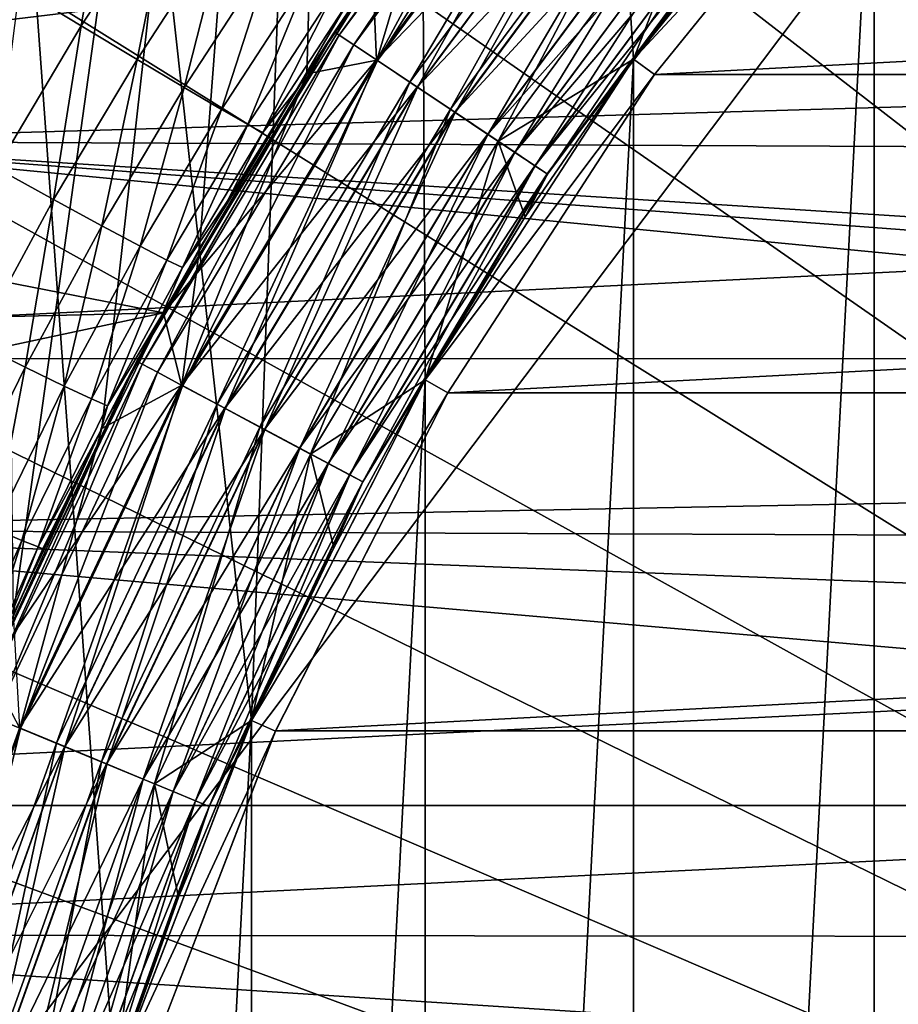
# Model space of a CAD drawing. Header units: metres. Extents: x -104 to 104, y -68 to 90.
# Tile 280 of 656: x -6.84 to -5.16, y -1.41 to 0.48. Entities that reach past the tile are written whole.
import ezdxf

# ---------------------------------------------------------------- set-up
doc = ezdxf.new("R2010")
doc.units = ezdxf.units.M
doc.layers.add('solid_FIT-BATH-153_SW0002', color=7, linetype='CONTINUOUS')

msp = doc.modelspace()

# ---------------------------------------------------------------- linework, layer by layer
at = {"layer": 'solid_FIT-BATH-153_SW0002'}
for points in [[(-16.565041, 10.504413, 0.796502), (-17.18494, -17.214111, 0.796502), (-6.062214, -7.214049, 0.796502)], [(-15.459275, 9.984396, 0.796502), (-16.565041, 10.504413, 0.796502), (-6.062214, -7.214049, 0.796502)], [(-15.459275, 9.984396, 0.796502), (-6.062214, -7.214049, 0.796502), (-6.394922, -6.560894, 0.796502)], [(-14.334518, 9.499496, 0.796502), (-15.459275, 9.984396, 0.796502), (-6.394922, -6.560894, 0.796502)], [(-13.192939, 9.050647, 0.796502), (-14.334518, 9.499496, 0.796502), (-6.394922, -6.560894, 0.796502)], [(-13.192939, 9.050647, 0.796502), (-6.394922, -6.560894, 0.796502), (-6.657277, -5.877351, 0.796502)], [(-12.038977, 8.639774, 0.796502), (-13.192939, 9.050647, 0.796502), (-6.657277, -5.877351, 0.796502)], [(-10.871761, 8.266689, 0.796502), (-12.038977, 8.639774, 0.796502), (-6.657277, -5.877351, 0.796502)], [(-10.871761, 8.266689, 0.796502), (-6.657277, -5.877351, 0.796502), (-6.846968, -5.16975, 0.796502)], [(-7.306125, 7.377919, 0.796502), (-6.846977, -2.258518, 0.796502), (-6.65729, -1.550912, 0.796502)], [(-7.306125, 7.377919, 0.796502), (-6.65729, -1.550912, 0.796502), (-6.394936, -0.867363, 0.796502)], [(-6.099752, 7.159438, 0.796502), (-7.306125, 7.377919, 0.796502), (-6.394936, -0.867363, 0.796502)], [(-6.099752, 7.159438, 0.796502), (-6.394936, -0.867363, 0.796502), (-6.062229, -0.2142, 0.796502)], [(-6.099752, 7.159438, 0.796502), (-6.062229, -0.2142, 0.796502), (-5.662942, 0.40053, 0.796502)], [(-6.099752, 7.159438, 0.796502), (-5.662942, 0.40053, 0.796502), (-5.202155, 0.969532, 0.796502)], [(-6.851063, -0.662554, -1.703498), (-6.900932, 3.522985, -1.703498), (-6.181939, 4.146125, -1.703498)], [(-6.681581, -0.307446, -1.703498), (-6.851063, -0.662554, -1.703498), (-6.181939, 4.146125, -1.703498)], [(-6.494245, 0.037526, -1.703498), (-6.681581, -0.307446, -1.703498), (-6.181939, 4.146125, -1.703498)], [(-6.288988, 0.372149, -1.703498), (-6.494245, 0.037526, -1.703498), (-6.181939, 4.146125, -1.703498)], [(-6.06603, 0.696369, -1.703498), (-6.288988, 0.372149, -1.703498), (-6.181939, 4.146125, -1.703498)], [(0, -3.714112, 38.063175), (-5.147096, 2.935255, 37.916401), (-5.477271, 2.666028, 37.916401)], [(-7.374184, -2.20186, 15.768068), (-3.685249, -2.229396, 15.768426), (-3.685249, 2.69447, 15.858294)], [(-7.374184, -2.20186, 15.768068), (-3.685249, 2.69447, 15.858294), (-7.374184, 2.69447, 15.858294)], [(0, -3.714112, 38.063175), (-5.477271, 2.666028, 37.916401), (-5.793386, 2.380423, 37.916401)], [(0, -3.714112, 38.063175), (-5.793386, 2.380423, 37.916401), (-6.09463, 2.079174, 37.916401)], [(0, -3.714112, 38.063175), (-6.09463, 2.079174, 37.916401), (-6.38023, 1.763053, 37.916401)], [(0, -3.714112, 38.063175), (-6.38023, 1.763053, 37.916401), (-6.649452, 1.432873, 37.916401)], [(-4.684192, 1.487637, 5.796502), (-5.202147, -8.397765, 5.796502), (-5.202155, 0.969532, 5.796502)], [(-4.684192, 1.487637, 5.796502), (-4.684191, -8.915862, 5.796502), (-5.202147, -8.397765, 5.796502)], [(0, -3.714112, 38.063175), (-6.649452, 1.432873, 37.916401), (-6.901606, 1.089482, 37.916401)], [(0, -3.714112, 38.063175), (-6.901606, 1.089482, 37.916401), (-7.136043, 0.73376, 37.916401)], [(-5.797578, 1.043838, 5.796502), (-6.236022, 0.452665, 5.796502), (-5.870336, 0.953773, 11.838339)], [(-6.226735, 0.44646, 5.64746), (-6.236022, 0.452665, 5.796502), (-5.797578, 1.043838, 5.796502)], [(-5.788945, 1.036752, 5.64746), (-6.226735, 0.44646, 5.64746), (-5.797578, 1.043838, 5.796502)], [(-6.199046, 0.427958, 5.501604), (-6.226735, 0.44646, 5.64746), (-5.788945, 1.036752, 5.64746)], [(-5.763202, 1.015625, 5.501604), (-6.199046, 0.427958, 5.501604), (-5.788945, 1.036752, 5.64746)], [(-6.153573, 0.397574, 5.362349), (-6.199046, 0.427958, 5.501604), (-5.763202, 1.015625, 5.501604)], [(-6.154916, 0.398472, -1.693891), (-6.06603, 0.696369, -1.703498), (-5.827152, 1.007567, -1.703498)], [(-5.722175, 0.981956, -1.693891), (-6.154916, 0.398472, -1.693891), (-5.827152, 1.007567, -1.703498)], [(-5.720926, 0.980931, 5.362349), (-6.153573, 0.397574, 5.362349), (-5.763202, 1.015625, 5.501604)], [(-6.155396, 0.398793, -7.712991), (-5.722621, 0.982322, -7.712991), (-6.162649, 0.56041, -7.703498)], [(-5.65002, 0.92274, -7.741371), (-5.722621, 0.982322, -7.712991), (-6.155396, 0.398793, -7.712991)], [(-6.076852, 0.346311, -1.665401), (-6.154916, 0.398472, -1.693891), (-5.722175, 0.981956, -1.693891)], [(-5.649599, 0.922394, -1.665401), (-6.076852, 0.346311, -1.665401), (-5.722175, 0.981956, -1.693891)], [(-6.091335, 0.355988, 5.232811), (-6.153573, 0.397574, 5.362349), (-5.720926, 0.980931, 5.362349)], [(-5.663064, 0.933444, 5.232811), (-6.091335, 0.355988, 5.232811), (-5.720926, 0.980931, 5.362349)], [(-5.202214, 0.96958, -10.703499), (-5.66319, 0.400286, -10.703499), (-5.165056, 0.936125, -10.790101)], [(-5.663119, 0.400385, -8.203499), (-5.66319, 0.400286, -10.703499), (-5.202214, 0.96958, -10.703499)], [(-5.440022, 0.691131, -8.203499), (-5.663119, 0.400385, -8.203499), (-5.202214, 0.96958, -10.703499)], [(-5.202155, 0.969532, 0.796502), (-5.662942, 0.40053, 0.796502), (-5.440022, 0.691131, -1.203498)], [(-5.202155, 0.969532, 5.796502), (-5.66293, -7.828771, 5.796502), (-5.662942, 0.40053, 5.796502)], [(-5.439999, 0.691159, 4.930476), (-5.202155, 0.969532, 5.796502), (-5.662942, 0.40053, 5.796502)], [(-5.202155, 0.969532, 5.796502), (-5.202147, -8.397765, 5.796502), (-5.66293, -7.828771, 5.796502)], [(-7.409372, 0.243134, 19.907827), (-6.986269, 0.94976, 19.907827), (7.166233, 0.667785, 19.907827)], [(-6.236022, 0.452665, 5.796502), (-6.023356, 0.754577, 11.834327), (-5.870336, 0.953773, 11.838339)], [(-6.013724, 0.30413, 5.115891), (-6.091335, 0.355988, 5.232811), (-5.663064, 0.933444, 5.232811)], [(-5.59091, 0.874229, 5.115891), (-6.013724, 0.30413, 5.115891), (-5.663064, 0.933444, 5.232811)], [(-5.66319, 0.400286, -10.703499), (-5.622739, 0.370898, -10.790101), (-5.165056, 0.936125, -10.790101)], [(-5.62286, 0.370674, -14.886429), (-5.164662, 0.936546, -14.886429), (-5.165056, 0.936125, -10.790101)], [(-5.62286, 0.370674, -14.886429), (5.62286, 0.370674, -14.886429), (5.164662, 0.936546, -14.886429)], [(-5.62286, 0.370674, -14.886429), (5.164662, 0.936546, -14.886429), (-5.164662, 0.936546, -14.886429)], [(-5.62286, 0.370674, -14.886429), (-5.165056, 0.936125, -10.790101), (-5.622739, 0.370898, -10.790101)], [(-6.077304, 0.346613, -7.741371), (-5.65002, 0.92274, -7.741371), (-6.155396, 0.398793, -7.712991)], [(-5.5831, 0.86782, -7.787546), (-5.65002, 0.92274, -7.741371), (-6.077304, 0.346613, -7.741371)], [(-6.004917, 0.298245, -1.619124), (-6.076852, 0.346311, -1.665401), (-5.649599, 0.922394, -1.665401)], [(-5.582721, 0.867509, -1.619124), (-6.004917, 0.298245, -1.619124), (-5.649599, 0.922394, -1.665401)], [(-5.922479, 0.243162, 5.014204), (-6.013724, 0.30413, 5.115891), (-5.59091, 0.874229, 5.115891)], [(-5.50608, 0.804611, 5.014204), (-5.922479, 0.243162, 5.014204), (-5.59091, 0.874229, 5.115891)], [(-6.005324, 0.298517, -7.787546), (-5.5831, 0.86782, -7.787546), (-6.077304, 0.346613, -7.741371)], [(-5.524439, 0.819678, -7.849737), (-5.5831, 0.86782, -7.787546), (-6.005324, 0.298517, -7.787546)], [(-5.94188, 0.256125, -1.556843), (-6.004917, 0.298245, -1.619124), (-5.582721, 0.867509, -1.619124)], [(-5.524117, 0.819414, -1.556843), (-5.94188, 0.256125, -1.556843), (-5.582721, 0.867509, -1.619124)], [(-5.942226, 0.256357, -7.849737), (-5.524439, 0.819678, -7.849737), (-6.005324, 0.298517, -7.787546)], [(-5.476295, 0.780168, -7.92555), (-5.524439, 0.819678, -7.849737), (-5.942226, 0.256357, -7.849737)], [(-5.89017, 0.221574, -1.480957), (-5.94188, 0.256125, -1.556843), (-5.524117, 0.819414, -1.556843)], [(-5.476042, 0.77996, -1.480957), (-5.89017, 0.221574, -1.480957), (-5.524117, 0.819414, -1.556843)], [(-6.720921, 0.464327, 12.634102), (-6.839309, 0.536442, 12.71824), (-6.662755, 0.807434, 12.723243)], [(-6.547474, 0.730638, 12.639082), (-6.720921, 0.464327, 12.634102), (-6.662755, 0.807434, 12.723243)], [(-5.50608, 0.804611, 5.014204), (-5.663087, 0.400429, 4.930476), (-5.922479, 0.243162, 5.014204)], [(-5.50608, 0.804611, 5.014204), (-5.439999, 0.691159, 4.930476), (-5.663087, 0.400429, 4.930476)], [(-5.890442, 0.221756, -7.92555), (-5.476295, 0.780168, -7.92555), (-5.942226, 0.256357, -7.849737)], [(-5.440523, 0.75081, -8.012066), (-5.476295, 0.780168, -7.92555), (-5.890442, 0.221756, -7.92555)], [(-5.851777, 0.195921, -1.394387), (-5.89017, 0.221574, -1.480957), (-5.476042, 0.77996, -1.480957)], [(-5.440349, 0.750667, -1.394387), (-5.851777, 0.195921, -1.394387), (-5.476042, 0.77996, -1.480957)], [(-6.236022, 0.452665, 5.796502), (-6.169628, 0.550356, 11.830173), (-6.023356, 0.754577, 11.834327)], [(-5.851964, 0.196046, -8.012066), (-5.440523, 0.75081, -8.012066), (-5.890442, 0.221756, -7.92555)], [(-5.4185, 0.732736, -8.105953), (-5.440523, 0.75081, -8.012066), (-5.851964, 0.196046, -8.012066)], [(-5.82818, 0.180154, -1.300466), (-5.851777, 0.195921, -1.394387), (-5.440349, 0.750667, -1.394387)], [(-5.418411, 0.732663, -1.300466), (-5.82818, 0.180154, -1.300466), (-5.440349, 0.750667, -1.394387)], [(0, -3.714112, 38.063175), (-7.136043, 0.73376, 37.916401), (-7.352163, 0.36662, 37.916401)], [(-6.614104, 0.399809, 12.527555), (-6.720921, 0.464327, 12.634102), (-6.547474, 0.730638, 12.639082)], [(-6.443441, 0.661907, 12.532537), (-6.614104, 0.399809, 12.527555), (-6.547474, 0.730638, 12.639082)], [(-5.828276, 0.180217, -8.105953), (-5.4185, 0.732736, -8.105953), (-5.851964, 0.196046, -8.012066)], [(-5.828276, 0.180217, -8.105953), (-5.440022, 0.691131, -8.203499), (-5.4185, 0.732736, -8.105953)], [(-5.663119, 0.400385, -1.203498), (-5.82818, 0.180154, -1.300466), (-5.418411, 0.732663, -1.300466)], [(-5.440022, 0.691131, -1.203498), (-5.663119, 0.400385, -1.203498), (-5.418411, 0.732663, -1.300466)], [(-6.162649, 0.56041, -7.703498), (-8.245781, 0.693686, -7.703498), (-8.452284, 0.283515, -7.703498)], [(-6.154916, 0.398472, -1.693891), (-6.288988, 0.372149, -1.703498), (-6.06603, 0.696369, -1.703498)], [(-5.828276, 0.180217, -8.105953), (-5.663119, 0.400385, -8.203499), (-5.440022, 0.691131, -8.203499)], [(-5.662942, 0.40053, 0.796502), (-5.663119, 0.400385, -1.203498), (-5.440022, 0.691131, -1.203498)], [(-5.663087, 0.400429, 4.930476), (-5.439999, 0.691159, 4.930476), (-5.662942, 0.40053, 5.796502)], [(-7.409372, 0.243134, 19.907827), (7.166233, 0.667785, 19.907827), (7.445459, 0.175871, 19.907827)], [(-6.523696, 0.345834, 12.401711), (-6.614104, 0.399809, 12.527555), (-6.443441, 0.661907, 12.532537)], [(-6.355363, 0.604372, 12.406713), (-6.523696, 0.345834, 12.401711), (-6.443441, 0.661907, 12.532537)], [(8.157591, 0.646545, -36.203499), (-8.545556, -0.173567, -36.203499), (-8.15755, 0.646627, -36.203499)], [(8.545594, -0.173658, -36.203499), (-8.545556, -0.173567, -36.203499), (8.157591, 0.646545, -36.203499)], [(-6.452338, 0.303928, 12.262266), (-6.523696, 0.345834, 12.401711), (-6.355363, 0.604372, 12.406713)], [(-6.28581, 0.559659, 12.267308), (-6.452338, 0.303928, 12.262266), (-6.355363, 0.604372, 12.406713)], [(-6.563753, -0.085634, -7.703498), (-6.162649, 0.56041, -7.703498), (-8.452284, 0.283515, -7.703498)], [(-6.155396, 0.398793, -7.712991), (-6.162649, 0.56041, -7.703498), (-6.563753, -0.085634, -7.703498)], [(-6.402049, 0.27519, 12.115542), (-6.452338, 0.303928, 12.262266), (-6.28581, 0.559659, 12.267308)], [(-6.236753, 0.528943, 12.120632), (-6.402049, 0.27519, 12.115542), (-6.28581, 0.559659, 12.267308)], [(-6.236022, 0.452665, 5.796502), (-6.308991, 0.341332, 11.825887), (-6.169628, 0.550356, 11.830173)], [(-6.208272, 0.512147, 11.972464), (-6.169628, 0.550356, 11.830173), (-6.308991, 0.341332, 11.825887)], [(-6.720921, 0.464327, 12.634102), (-6.883398, 0.191536, 12.628956), (-6.839309, 0.536442, 12.71824)], [(-6.372905, 0.259545, 11.967321), (-6.402049, 0.27519, 12.115542), (-6.236753, 0.528943, 12.120632)], [(-6.208272, 0.512147, 11.972464), (-6.372905, 0.259545, 11.967321), (-6.236753, 0.528943, 12.120632)], [(-6.208272, 0.512147, 11.972464), (-6.308991, 0.341332, 11.825887), (-6.372905, 0.259545, 11.967321)], [(-6.773975, 0.131316, 12.522409), (-6.883398, 0.191536, 12.628956), (-6.720921, 0.464327, 12.634102)], [(-6.614104, 0.399809, 12.527555), (-6.773975, 0.131316, 12.522409), (-6.720921, 0.464327, 12.634102)], [(-6.236022, 0.452665, 5.796502), (-6.614409, -0.178636, 5.796502), (-6.308991, 0.341332, 11.825887)], [(-6.604559, -0.183902, 5.64746), (-6.614409, -0.178636, 5.796502), (-6.236022, 0.452665, 5.796502)], [(-6.226735, 0.44646, 5.64746), (-6.604559, -0.183902, 5.64746), (-6.236022, 0.452665, 5.796502)], [(-6.575189, -0.1996, 5.501604), (-6.604559, -0.183902, 5.64746), (-6.226735, 0.44646, 5.64746)], [(-6.199046, 0.427958, 5.501604), (-6.575189, -0.1996, 5.501604), (-6.226735, 0.44646, 5.64746)], [(-6.526958, -0.225381, 5.362349), (-6.575189, -0.1996, 5.501604), (-6.199046, 0.427958, 5.501604)], [(-6.153573, 0.397574, 5.362349), (-6.526958, -0.225381, 5.362349), (-6.199046, 0.427958, 5.501604)], [(-6.681394, 0.080968, 12.39654), (-6.773975, 0.131316, 12.522409), (-6.614104, 0.399809, 12.527555)], [(-6.523696, 0.345834, 12.401711), (-6.681394, 0.080968, 12.39654), (-6.614104, 0.399809, 12.527555)], [(-6.528892, -0.224347, -7.712991), (-6.155396, 0.398793, -7.712991), (-6.563753, -0.085634, -7.703498)], [(-6.077304, 0.346613, -7.741371), (-6.155396, 0.398793, -7.712991), (-6.528892, -0.224347, -7.712991)], [(-6.154916, 0.398472, -1.693891), (-6.528382, -0.224619, -1.693891), (-6.288988, 0.372149, -1.703498)], [(-6.445581, -0.268877, -1.665401), (-6.528382, -0.224619, -1.693891), (-6.154916, 0.398472, -1.693891)], [(-6.460943, -0.260666, 5.232811), (-6.526958, -0.225381, 5.362349), (-6.153573, 0.397574, 5.362349)], [(-6.091335, 0.355988, 5.232811), (-6.460943, -0.260666, 5.232811), (-6.153573, 0.397574, 5.362349)], [(-6.076852, 0.346311, -1.665401), (-6.445581, -0.268877, -1.665401), (-6.154916, 0.398472, -1.693891)], [(-5.662942, 0.40053, 0.796502), (-6.062229, -0.2142, 0.796502), (-5.870694, 0.098361, -1.203498)], [(-5.662942, 0.40053, 5.796502), (-6.062214, -7.214049, 5.796502), (-6.062229, -0.2142, 5.796502)], [(-5.870656, 0.09842, 4.930476), (-5.662942, 0.40053, 5.796502), (-6.062229, -0.2142, 5.796502)], [(-5.662942, 0.40053, 5.796502), (-5.66293, -7.828771, 5.796502), (-6.062214, -7.214049, 5.796502)], [(-5.66319, 0.400286, -10.703499), (-6.062069, -0.213924, -10.703499), (-5.622739, 0.370898, -10.790101)], [(-5.870694, 0.098361, -8.203499), (-6.062069, -0.213924, -10.703499), (-5.66319, 0.400286, -10.703499)], [(-5.922479, 0.243162, 5.014204), (-5.663087, 0.400429, 4.930476), (-5.870656, 0.09842, 4.930476)], [(-5.662942, 0.40053, 0.796502), (-5.870694, 0.098361, -1.203498), (-5.663119, 0.400385, -1.203498)], [(-5.663119, 0.400385, -1.203498), (-5.870694, 0.098361, -1.203498), (-5.82818, 0.180154, -1.300466)], [(-5.663119, 0.400385, -8.203499), (-5.870694, 0.098361, -8.203499), (-5.66319, 0.400286, -10.703499)], [(-5.828276, 0.180217, -8.105953), (-5.870694, 0.098361, -8.203499), (-5.663119, 0.400385, -8.203499)], [(-5.870656, 0.09842, 4.930476), (-5.663087, 0.400429, 4.930476), (-5.662942, 0.40053, 5.796502)], [(0, -3.714112, 38.063175), (-7.352163, 0.36662, 37.916401), (-7.54941, -0.010994, 37.916401)], [(-6.528382, -0.224619, -1.693891), (-6.494245, 0.037526, -1.703498), (-6.288988, 0.372149, -1.703498)], [(-6.062069, -0.213924, -10.703499), (-6.018769, -0.238925, -10.790101), (-5.622739, 0.370898, -10.790101)], [(-6.018806, -0.239153, -14.886429), (-5.62286, 0.370674, -14.886429), (-6.018769, -0.238925, -10.790101)], [(-6.018806, -0.239153, -14.886429), (6.018806, -0.239153, -14.886429), (5.62286, 0.370674, -14.886429)], [(-6.018806, -0.239153, -14.886429), (5.62286, 0.370674, -14.886429), (-5.62286, 0.370674, -14.886429)], [(-5.62286, 0.370674, -14.886429), (-5.622739, 0.370898, -10.790101), (-6.018769, -0.238925, -10.790101)], [(-6.608356, 0.041922, 12.257053), (-6.681394, 0.080968, 12.39654), (-6.523696, 0.345834, 12.401711)], [(-6.614409, -0.178636, 5.796502), (-6.441295, 0.127726, 11.821476), (-6.308991, 0.341332, 11.825887)], [(-6.452338, 0.303928, 12.262266), (-6.608356, 0.041922, 12.257053), (-6.523696, 0.345834, 12.401711)], [(-6.446061, -0.26862, -7.741371), (-6.077304, 0.346613, -7.741371), (-6.528892, -0.224347, -7.712991)], [(-6.378623, -0.304667, 5.115891), (-6.460943, -0.260666, 5.232811), (-6.091335, 0.355988, 5.232811)], [(-6.005324, 0.298517, -7.787546), (-6.077304, 0.346613, -7.741371), (-6.446061, -0.26862, -7.741371)], [(-6.369281, -0.30966, -1.619124), (-6.445581, -0.268877, -1.665401), (-6.076852, 0.346311, -1.665401)], [(-6.372905, 0.259545, 11.967321), (-6.308991, 0.341332, 11.825887), (-6.441295, 0.127726, 11.821476)], [(-6.013724, 0.30413, 5.115891), (-6.378623, -0.304667, 5.115891), (-6.091335, 0.355988, 5.232811)], [(-6.004917, 0.298245, -1.619124), (-6.369281, -0.30966, -1.619124), (-6.076852, 0.346311, -1.665401)], [(-6.556927, 0.015204, 12.110276), (-6.608356, 0.041922, 12.257053), (-6.452338, 0.303928, 12.262266)], [(-6.402049, 0.27519, 12.115542), (-6.556927, 0.015204, 12.110276), (-6.452338, 0.303928, 12.262266)], [(-6.281841, -0.356398, 5.014204), (-6.378623, -0.304667, 5.115891), (-6.013724, 0.30413, 5.115891)], [(-5.922479, 0.243162, 5.014204), (-6.281841, -0.356398, 5.014204), (-6.013724, 0.30413, 5.115891)], [(-6.563753, -0.085634, -7.703498), (-8.452284, 0.283515, -7.703498), (-8.63798, -0.135385, -7.703498)], [(-6.369713, -0.309429, -7.787546), (-6.005324, 0.298517, -7.787546), (-6.446061, -0.26862, -7.741371)], [(-5.942226, 0.256357, -7.849737), (-6.005324, 0.298517, -7.787546), (-6.369713, -0.309429, -7.787546)], [(-6.30242, -0.345399, -1.556843), (-6.369281, -0.30966, -1.619124), (-6.004917, 0.298245, -1.619124)], [(-5.94188, 0.256125, -1.556843), (-6.30242, -0.345399, -1.556843), (-6.004917, 0.298245, -1.619124)], [(-6.527175, 0.000741, 11.962001), (-6.556927, 0.015204, 12.110276), (-6.402049, 0.27519, 12.115542)], [(-6.372905, 0.259545, 11.967321), (-6.527175, 0.000741, 11.962001), (-6.402049, 0.27519, 12.115542)], [(-6.372905, 0.259545, 11.967321), (-6.441295, 0.127726, 11.821476), (-6.527175, 0.000741, 11.962001)], [(-6.302787, -0.345202, -7.849737), (-5.942226, 0.256357, -7.849737), (-6.369713, -0.309429, -7.787546)], [(-5.890442, 0.221756, -7.92555), (-5.942226, 0.256357, -7.849737), (-6.302787, -0.345202, -7.849737)], [(-6.247572, -0.374715, -1.480957), (-6.30242, -0.345399, -1.556843), (-5.94188, 0.256125, -1.556843)], [(-5.89017, 0.221574, -1.480957), (-6.247572, -0.374715, -1.480957), (-5.94188, 0.256125, -1.556843)], [(-1.034914, -0.37065, 19.907827), (-7.761242, -0.501247, 19.907827), (-7.409372, 0.243134, 19.907827)], [(-0.170415, -0.218328, 19.907827), (-7.409372, 0.243134, 19.907827), (7.445459, 0.175871, 19.907827)], [(-0.607228, -0.267196, 19.907827), (-1.034914, -0.37065, 19.907827), (-7.409372, 0.243134, 19.907827)], [(-0.170415, -0.218328, 19.907827), (-0.607228, -0.267196, 19.907827), (-7.409372, 0.243134, 19.907827)], [(-5.922479, 0.243162, 5.014204), (-6.062136, -0.21404, 4.930476), (-6.281841, -0.356398, 5.014204)], [(-5.922479, 0.243162, 5.014204), (-5.870656, 0.09842, 4.930476), (-6.062136, -0.21404, 4.930476)], [(-6.24786, -0.374561, -7.92555), (-5.890442, 0.221756, -7.92555), (-6.302787, -0.345202, -7.849737)], [(-5.851964, 0.196046, -8.012066), (-5.890442, 0.221756, -7.92555), (-6.24786, -0.374561, -7.92555)], [(-6.20685, -0.396482, -1.394387), (-6.247572, -0.374715, -1.480957), (-5.89017, 0.221574, -1.480957)], [(-5.851777, 0.195921, -1.394387), (-6.20685, -0.396482, -1.394387), (-5.89017, 0.221574, -1.480957)], [(-6.773975, 0.131316, 12.522409), (-6.922856, -0.143242, 12.517097), (-6.883398, 0.191536, 12.628956)], [(-6.207048, -0.396376, -8.012066), (-5.851964, 0.196046, -8.012066), (-6.24786, -0.374561, -7.92555)], [(-5.828276, 0.180217, -8.105953), (-5.851964, 0.196046, -8.012066), (-6.207048, -0.396376, -8.012066)], [(-6.181821, -0.40986, -1.300466), (-6.20685, -0.396482, -1.394387), (-5.851777, 0.195921, -1.394387)], [(-5.82818, 0.180154, -1.300466), (-6.181821, -0.40986, -1.300466), (-5.851777, 0.195921, -1.394387)], [(-6.181922, -0.409806, -8.105953), (-5.828276, 0.180217, -8.105953), (-6.207048, -0.396376, -8.012066)], [(-6.181922, -0.409806, -8.105953), (-5.870694, 0.098361, -8.203499), (-5.828276, 0.180217, -8.105953)], [(-6.062178, -0.214112, -1.203498), (-6.181821, -0.40986, -1.300466), (-5.82818, 0.180154, -1.300466)], [(-5.870694, 0.098361, -1.203498), (-6.062178, -0.214112, -1.203498), (-5.82818, 0.180154, -1.300466)], [(-6.828254, -0.189883, 12.391201), (-6.922856, -0.143242, 12.517097), (-6.773975, 0.131316, 12.522409)], [(-6.681394, 0.080968, 12.39654), (-6.828254, -0.189883, 12.391201), (-6.773975, 0.131316, 12.522409)], [(-6.614409, -0.178636, 5.796502), (-6.566394, -0.090238, 11.816927), (-6.441295, 0.127726, 11.821476)], [(-6.527175, 0.000741, 11.962001), (-6.441295, 0.127726, 11.821476), (-6.566394, -0.090238, 11.816927)], [(-6.181922, -0.409806, -8.105953), (-6.062178, -0.214112, -8.203499), (-5.870694, 0.098361, -8.203499)], [(-6.062136, -0.21404, 4.930476), (-5.870656, 0.09842, 4.930476), (-6.062229, -0.2142, 5.796502)], [(-6.062229, -0.2142, 0.796502), (-6.062178, -0.214112, -1.203498), (-5.870694, 0.098361, -1.203498)], [(-5.870694, 0.098361, -8.203499), (-6.062178, -0.214112, -8.203499), (-6.062069, -0.213924, -10.703499)], [(-6.753658, -0.226003, 12.25167), (-6.828254, -0.189883, 12.391201), (-6.681394, 0.080968, 12.39654)], [(-6.608356, 0.041922, 12.257053), (-6.753658, -0.226003, 12.25167), (-6.681394, 0.080968, 12.39654)], [(-6.701174, -0.250646, 12.104839), (-6.753658, -0.226003, 12.25167), (-6.608356, 0.041922, 12.257053)], [(-6.556927, 0.015204, 12.110276), (-6.701174, -0.250646, 12.104839), (-6.608356, 0.041922, 12.257053)], [(-6.528382, -0.224619, -1.693891), (-6.681581, -0.307446, -1.703498), (-6.494245, 0.037526, -1.703498)], [(-6.670862, -0.26388, 11.956506), (-6.701174, -0.250646, 12.104839), (-6.556927, 0.015204, 12.110276)], [(-6.527175, 0.000741, 11.962001), (-6.670862, -0.26388, 11.956506), (-6.556927, 0.015204, 12.110276)], [(-6.527175, 0.000741, 11.962001), (-6.566394, -0.090238, 11.816927), (-6.670862, -0.26388, 11.956506)], [(0, -3.714112, 38.063175), (-7.54941, -0.010994, 37.916401), (-7.727279, -0.398115, 37.916401)], [(-6.563753, -0.085634, -7.703498), (-8.63798, -0.135385, -7.703498), (-8.803314, -0.564184, -7.703498)], [(-6.897859, -0.769818, -7.703498), (-6.563753, -0.085634, -7.703498), (-8.803314, -0.564184, -7.703498)], [(-6.528892, -0.224347, -7.712991), (-6.563753, -0.085634, -7.703498), (-6.897859, -0.769818, -7.703498)], [(-6.614409, -0.178636, 5.796502), (-6.68413, -0.312287, 11.812248), (-6.566394, -0.090238, 11.816927)], [(-6.670862, -0.26388, 11.956506), (-6.566394, -0.090238, 11.816927), (-6.68413, -0.312287, 11.812248)], [(-6.828254, -0.189883, 12.391201), (-6.964085, -0.46639, 12.385694), (-6.922856, -0.143242, 12.517097)], [(8.545594, -0.173658, -36.203499), (-8.851851, -1.029615, -36.203499), (-8.545556, -0.173567, -36.203499)], [(8.851866, -1.029661, -36.203499), (-8.851851, -1.029615, -36.203499), (8.545594, -0.173658, -36.203499)], [(-6.614409, -0.178636, 5.796502), (-6.929097, -0.843986, 5.796502), (-6.68413, -0.312287, 11.812248)], [(-6.918777, -0.84826, 5.64746), (-6.929097, -0.843986, 5.796502), (-6.614409, -0.178636, 5.796502)], [(-6.604559, -0.183902, 5.64746), (-6.918777, -0.84826, 5.64746), (-6.614409, -0.178636, 5.796502)], [(-6.888011, -0.861005, 5.501604), (-6.918777, -0.84826, 5.64746), (-6.604559, -0.183902, 5.64746)], [(-6.575189, -0.1996, 5.501604), (-6.888011, -0.861005, 5.501604), (-6.604559, -0.183902, 5.64746)], [(-6.888049, -0.499503, 12.246117), (-6.964085, -0.46639, 12.385694), (-6.828254, -0.189883, 12.391201)], [(-6.753658, -0.226003, 12.25167), (-6.888049, -0.499503, 12.246117), (-6.828254, -0.189883, 12.391201)], [(-6.837484, -0.881934, 5.362349), (-6.888011, -0.861005, 5.501604), (-6.575189, -0.1996, 5.501604)], [(-6.526958, -0.225381, 5.362349), (-6.837484, -0.881934, 5.362349), (-6.575189, -0.1996, 5.501604)], [(-6.83951, -0.881094, -7.712991), (-6.528892, -0.224347, -7.712991), (-6.897859, -0.769818, -7.703498)], [(-6.834588, -0.522001, 12.099232), (-6.888049, -0.499503, 12.246117), (-6.753658, -0.226003, 12.25167)], [(-6.446061, -0.26862, -7.741371), (-6.528892, -0.224347, -7.712991), (-6.83951, -0.881094, -7.712991)], [(-6.528382, -0.224619, -1.693891), (-6.838976, -0.881315, -1.693891), (-6.681581, -0.307446, -1.703498)], [(-6.752236, -0.917244, -1.665401), (-6.838976, -0.881315, -1.693891), (-6.528382, -0.224619, -1.693891)], [(-6.768328, -0.910579, 5.232811), (-6.837484, -0.881934, 5.362349), (-6.526958, -0.225381, 5.362349)], [(-6.701174, -0.250646, 12.104839), (-6.834588, -0.522001, 12.099232), (-6.753658, -0.226003, 12.25167)], [(-6.460943, -0.260666, 5.232811), (-6.768328, -0.910579, 5.232811), (-6.526958, -0.225381, 5.362349)], [(-6.445581, -0.268877, -1.665401), (-6.752236, -0.917244, -1.665401), (-6.528382, -0.224619, -1.693891)], [(-6.062229, -0.2142, 0.796502), (-6.394936, -0.867363, 0.796502), (-6.237046, -0.536178, -1.203498)], [(-6.062229, -0.2142, 5.796502), (-6.394922, -6.560894, 5.796502), (-6.394936, -0.867363, 5.796502)], [(-6.237002, -0.536094, 4.930476), (-6.062229, -0.2142, 5.796502), (-6.394936, -0.867363, 5.796502)], [(-6.062229, -0.2142, 5.796502), (-6.062214, -7.214049, 5.796502), (-6.394922, -6.560894, 5.796502)], [(-6.062069, -0.213924, -10.703499), (-6.394711, -0.866716, -10.703499), (-6.018769, -0.238925, -10.790101)], [(-6.237046, -0.536178, -8.203499), (-6.394711, -0.866716, -10.703499), (-6.062069, -0.213924, -10.703499)], [(-6.281841, -0.356398, 5.014204), (-6.062136, -0.21404, 4.930476), (-6.237002, -0.536094, 4.930476)], [(-6.062178, -0.214112, -8.203499), (-6.237046, -0.536178, -8.203499), (-6.062069, -0.213924, -10.703499)], [(-6.062178, -0.214112, -1.203498), (-6.237046, -0.536178, -1.203498), (-6.181821, -0.40986, -1.300466)], [(-6.062229, -0.2142, 0.796502), (-6.237046, -0.536178, -1.203498), (-6.062178, -0.214112, -1.203498)], [(-6.181922, -0.409806, -8.105953), (-6.237046, -0.536178, -8.203499), (-6.062178, -0.214112, -8.203499)], [(-6.237002, -0.536094, 4.930476), (-6.062136, -0.21404, 4.930476), (-6.062229, -0.2142, 5.796502)], [(-6.394711, -0.866716, -10.703499), (-6.349035, -0.887055, -10.790101), (-6.018769, -0.238925, -10.790101)], [(-6.018806, -0.239153, -14.886429), (-6.018769, -0.238925, -10.790101), (-6.349035, -0.887055, -10.790101)], [(-6.348959, -0.886965, -14.886429), (-6.018806, -0.239153, -14.886429), (-6.349035, -0.887055, -10.790101)], [(-6.348959, -0.886965, -14.886429), (6.348959, -0.886965, -14.886429), (6.018806, -0.239153, -14.886429)], [(-6.348959, -0.886965, -14.886429), (6.018806, -0.239153, -14.886429), (-6.018806, -0.239153, -14.886429)], [(-6.803756, -0.533948, 11.950844), (-6.834588, -0.522001, 12.099232), (-6.701174, -0.250646, 12.104839)], [(-6.670862, -0.26388, 11.956506), (-6.803756, -0.533948, 11.950844), (-6.701174, -0.250646, 12.104839)], [(-6.670862, -0.26388, 11.956506), (-6.68413, -0.312287, 11.812248), (-6.803756, -0.533948, 11.950844)], [(-6.682093, -0.946299, 5.115891), (-6.768328, -0.910579, 5.232811), (-6.460943, -0.260666, 5.232811)], [(-6.378623, -0.304667, 5.115891), (-6.682093, -0.946299, 5.115891), (-6.460943, -0.260666, 5.232811)], [(-6.752739, -0.917036, -7.741371), (-6.446061, -0.26862, -7.741371), (-6.83951, -0.881094, -7.712991)], [(-6.369713, -0.309429, -7.787546), (-6.446061, -0.26862, -7.741371), (-6.752739, -0.917036, -7.741371)], [(-6.672306, -0.950352, -1.619124), (-6.752236, -0.917244, -1.665401), (-6.445581, -0.268877, -1.665401)], [(-6.369281, -0.30966, -1.619124), (-6.672306, -0.950352, -1.619124), (-6.445581, -0.268877, -1.665401)], [(-6.929097, -0.843986, 5.796502), (-6.794352, -0.538142, 11.807454), (-6.68413, -0.312287, 11.812248)], [(-6.838976, -0.881315, -1.693891), (-6.851063, -0.662554, -1.703498), (-6.681581, -0.307446, -1.703498)], [(-6.803756, -0.533948, 11.950844), (-6.68413, -0.312287, 11.812248), (-6.794352, -0.538142, 11.807454)], [(-6.672758, -0.950165, -7.787546), (-6.369713, -0.309429, -7.787546), (-6.752739, -0.917036, -7.741371)], [(-6.580706, -0.988294, 5.014204), (-6.682093, -0.946299, 5.115891), (-6.378623, -0.304667, 5.115891)], [(-6.302787, -0.345202, -7.849737), (-6.369713, -0.309429, -7.787546), (-6.672758, -0.950165, -7.787546)], [(-6.602263, -0.979365, -1.556843), (-6.672306, -0.950352, -1.619124), (-6.369281, -0.30966, -1.619124)], [(-6.30242, -0.345399, -1.556843), (-6.602263, -0.979365, -1.556843), (-6.369281, -0.30966, -1.619124)], [(-6.281841, -0.356398, 5.014204), (-6.580706, -0.988294, 5.014204), (-6.378623, -0.304667, 5.115891)], [(-6.602648, -0.979206, -7.849737), (-6.302787, -0.345202, -7.849737), (-6.672758, -0.950165, -7.787546)], [(-6.24786, -0.374561, -7.92555), (-6.302787, -0.345202, -7.849737), (-6.602648, -0.979206, -7.849737)], [(-6.544806, -1.003165, -1.480957), (-6.602263, -0.979365, -1.556843), (-6.30242, -0.345399, -1.556843)], [(-6.281841, -0.356398, 5.014204), (-6.394776, -0.866861, 4.930476), (-6.580706, -0.988294, 5.014204)], [(-6.247572, -0.374715, -1.480957), (-6.544806, -1.003165, -1.480957), (-6.30242, -0.345399, -1.556843)], [(-6.281841, -0.356398, 5.014204), (-6.237002, -0.536094, 4.930476), (-6.394776, -0.866861, 4.930476)], [(-1.034914, -0.37065, 19.907827), (-1.445539, -0.526654, 19.907827), (-7.761242, -0.501247, 19.907827)], [(-6.545108, -1.003039, -7.92555), (-6.24786, -0.374561, -7.92555), (-6.602648, -0.979206, -7.849737)], [(-6.207048, -0.396376, -8.012066), (-6.24786, -0.374561, -7.92555), (-6.545108, -1.003039, -7.92555)], [(-6.502146, -1.020835, -1.394387), (-6.544806, -1.003165, -1.480957), (-6.247572, -0.374715, -1.480957)], [(-6.20685, -0.396482, -1.394387), (-6.502146, -1.020835, -1.394387), (-6.247572, -0.374715, -1.480957)], [(0, -3.714112, 38.063175), (-7.727279, -0.398115, 37.916401), (-7.885312, -0.793747, 37.916401)], [(-6.502355, -1.020748, -8.012066), (-6.207048, -0.396376, -8.012066), (-6.545108, -1.003039, -7.92555)], [(-6.181922, -0.409806, -8.105953), (-6.207048, -0.396376, -8.012066), (-6.502355, -1.020748, -8.012066)], [(-6.476033, -1.031651, -8.105953), (-6.181922, -0.409806, -8.105953), (-6.502355, -1.020748, -8.012066)], [(-6.475927, -1.031695, -1.300466), (-6.502146, -1.020835, -1.394387), (-6.20685, -0.396482, -1.394387)], [(-6.476033, -1.031651, -8.105953), (-6.237046, -0.536178, -8.203499), (-6.181922, -0.409806, -8.105953)], [(-6.181821, -0.40986, -1.300466), (-6.475927, -1.031695, -1.300466), (-6.20685, -0.396482, -1.394387)], [(-6.394818, -0.866955, -1.203498), (-6.475927, -1.031695, -1.300466), (-6.181821, -0.40986, -1.300466)], [(-6.237046, -0.536178, -1.203498), (-6.394818, -0.866955, -1.203498), (-6.181821, -0.40986, -1.300466)], [(-2.19292, -0.986276, 19.907827), (-8.038786, -1.277353, 19.907827), (-7.761242, -0.501247, 19.907827)], [(-1.833376, -0.732761, 19.907827), (-2.19292, -0.986276, 19.907827), (-7.761242, -0.501247, 19.907827)], [(-1.445539, -0.526654, 19.907827), (-1.833376, -0.732761, 19.907827), (-7.761242, -0.501247, 19.907827)], [(-6.834588, -0.522001, 12.099232), (-6.957039, -0.79859, 12.093456), (-6.888049, -0.499503, 12.246117)], [(-6.925723, -0.809196, 11.945014), (-6.957039, -0.79859, 12.093456), (-6.834588, -0.522001, 12.099232)], [(-6.803756, -0.533948, 11.950844), (-6.925723, -0.809196, 11.945014), (-6.834588, -0.522001, 12.099232)], [(-6.929097, -0.843986, 5.796502), (-6.896924, -0.767514, 11.802554), (-6.794352, -0.538142, 11.807454)], [(-6.803756, -0.533948, 11.950844), (-6.896924, -0.767514, 11.802554), (-6.925723, -0.809196, 11.945014)], [(-6.803756, -0.533948, 11.950844), (-6.794352, -0.538142, 11.807454), (-6.896924, -0.767514, 11.802554)], [(-6.476033, -1.031651, -8.105953), (-6.394818, -0.866955, -8.203499), (-6.237046, -0.536178, -8.203499)], [(-6.394776, -0.866861, 4.930476), (-6.237002, -0.536094, 4.930476), (-6.394936, -0.867363, 5.796502)], [(-6.394936, -0.867363, 0.796502), (-6.394818, -0.866955, -1.203498), (-6.237046, -0.536178, -1.203498)], [(-6.237046, -0.536178, -8.203499), (-6.394818, -0.866955, -8.203499), (-6.394711, -0.866716, -10.703499)], [(0, -3.714112, 38.063175), (-7.885312, -0.793747, 37.916401), (-8.023104, -1.196875, 37.916401)], [(-6.837484, -0.881934, 5.362349), (-7.082161, -1.565762, 5.362349), (-6.888011, -0.861005, 5.501604)], [(-6.394711, -0.866716, -10.703499), (-6.657509, -1.551341, -10.703499), (-6.349035, -0.887055, -10.790101)], [(-6.657396, -1.550993, -8.203499), (-6.657509, -1.551341, -10.703499), (-6.394711, -0.866716, -10.703499)], [(-6.535063, -1.205536, -8.203499), (-6.657396, -1.550993, -8.203499), (-6.394711, -0.866716, -10.703499)], [(-6.394936, -0.867363, 0.796502), (-6.65729, -1.550912, 0.796502), (-6.535063, -1.205536, -1.203498)], [(-6.394936, -0.867363, 5.796502), (-6.657277, -5.877351, 5.796502), (-6.65729, -1.550912, 5.796502)], [(-6.535024, -1.205436, 4.930476), (-6.394936, -0.867363, 5.796502), (-6.65729, -1.550912, 5.796502)], [(-6.394936, -0.867363, 5.796502), (-6.394922, -6.560894, 5.796502), (-6.657277, -5.877351, 5.796502)], [(-6.580706, -0.988294, 5.014204), (-6.394776, -0.866861, 4.930476), (-6.535024, -1.205436, 4.930476)], [(-6.394818, -0.866955, -8.203499), (-6.535063, -1.205536, -8.203499), (-6.394711, -0.866716, -10.703499)], [(-6.394818, -0.866955, -1.203498), (-6.535063, -1.205536, -1.203498), (-6.475927, -1.031695, -1.300466)], [(-6.394936, -0.867363, 0.796502), (-6.535063, -1.205536, -1.203498), (-6.394818, -0.866955, -1.203498)], [(-6.476033, -1.031651, -8.105953), (-6.535063, -1.205536, -8.203499), (-6.394818, -0.866955, -8.203499)], [(-6.535024, -1.205436, 4.930476), (-6.394776, -0.866861, 4.930476), (-6.394936, -0.867363, 5.796502)], [(-6.752739, -0.917036, -7.741371), (-6.83951, -0.881094, -7.712991), (-7.08426, -1.565125, -7.712991)], [(-7.010531, -1.587491, 5.232811), (-7.082161, -1.565762, 5.362349), (-6.837484, -0.881934, 5.362349)], [(-6.768328, -0.910579, 5.232811), (-7.010531, -1.587491, 5.232811), (-6.837484, -0.881934, 5.362349)], [(-6.752236, -0.917244, -1.665401), (-6.993863, -1.592547, -1.665401), (-6.838976, -0.881315, -1.693891)], [(-6.657509, -1.551341, -10.703499), (-6.609955, -1.56679, -10.790101), (-6.349035, -0.887055, -10.790101)], [(-6.348959, -0.886965, -14.886429), (-6.349035, -0.887055, -10.790101), (-6.609955, -1.56679, -10.790101)], [(-6.609919, -1.566713, -14.886429), (-6.348959, -0.886965, -14.886429), (-6.609955, -1.56679, -10.790101)], [(-6.609919, -1.566713, -14.886429), (6.609919, -1.566713, -14.886429), (6.348959, -0.886965, -14.886429)], [(-6.609919, -1.566713, -14.886429), (6.348959, -0.886965, -14.886429), (-6.348959, -0.886965, -14.886429)], [(-6.994384, -1.592389, -7.741371), (-6.752739, -0.917036, -7.741371), (-7.08426, -1.565125, -7.712991)], [(-6.921209, -1.614586, 5.115891), (-7.010531, -1.587491, 5.232811), (-6.768328, -0.910579, 5.232811)], [(-6.672758, -0.950165, -7.787546), (-6.752739, -0.917036, -7.741371), (-6.994384, -1.592389, -7.741371)], [(-6.911073, -1.617661, -1.619124), (-6.993863, -1.592547, -1.665401), (-6.752236, -0.917244, -1.665401)], [(-6.682093, -0.946299, 5.115891), (-6.921209, -1.614586, 5.115891), (-6.768328, -0.910579, 5.232811)], [(-6.672306, -0.950352, -1.619124), (-6.911073, -1.617661, -1.619124), (-6.752236, -0.917244, -1.665401)], [(-6.911541, -1.617519, -7.787546), (-6.672758, -0.950165, -7.787546), (-6.994384, -1.592389, -7.741371)], [(-6.816195, -1.646442, 5.014204), (-6.921209, -1.614586, 5.115891), (-6.682093, -0.946299, 5.115891)], [(-6.602648, -0.979206, -7.849737), (-6.672758, -0.950165, -7.787546), (-6.911541, -1.617519, -7.787546)], [(-6.838524, -1.639668, -1.556843), (-6.911073, -1.617661, -1.619124), (-6.672306, -0.950352, -1.619124)], [(-6.602263, -0.979365, -1.556843), (-6.838524, -1.639668, -1.556843), (-6.672306, -0.950352, -1.619124)], [(-6.580706, -0.988294, 5.014204), (-6.816195, -1.646442, 5.014204), (-6.682093, -0.946299, 5.115891)], [(-6.838923, -1.639548, -7.849737), (-6.602648, -0.979206, -7.849737), (-6.911541, -1.617519, -7.787546)], [(-6.545108, -1.003039, -7.92555), (-6.602648, -0.979206, -7.849737), (-6.838923, -1.639548, -7.849737)], [(-6.77901, -1.657722, -1.480957), (-6.838524, -1.639668, -1.556843), (-6.602263, -0.979365, -1.556843)], [(-6.544806, -1.003165, -1.480957), (-6.77901, -1.657722, -1.480957), (-6.602263, -0.979365, -1.556843)], [(-2.19292, -0.986276, 19.907827), (-2.51757, -1.282767, 19.907827), (-8.038786, -1.277353, 19.907827)], [(-6.580706, -0.988294, 5.014204), (-6.657362, -1.55089, 4.930476), (-6.816195, -1.646442, 5.014204)], [(-6.580706, -0.988294, 5.014204), (-6.535024, -1.205436, 4.930476), (-6.657362, -1.55089, 4.930476)], [(-6.779324, -1.657627, -7.92555), (-6.545108, -1.003039, -7.92555), (-6.838923, -1.639548, -7.849737)], [(-6.502355, -1.020748, -8.012066), (-6.545108, -1.003039, -7.92555), (-6.779324, -1.657627, -7.92555)], [(-6.734824, -1.671125, -1.394387), (-6.77901, -1.657722, -1.480957), (-6.544806, -1.003165, -1.480957)], [(-6.502146, -1.020835, -1.394387), (-6.734824, -1.671125, -1.394387), (-6.544806, -1.003165, -1.480957)], [(8.851866, -1.029661, -36.203499), (-9.072252, -1.909691, -36.203499), (-8.851851, -1.029615, -36.203499)], [(9.072257, -1.909717, -36.203499), (-9.072252, -1.909691, -36.203499), (8.851866, -1.029661, -36.203499)], [(-6.73504, -1.67106, -8.012066), (-6.502355, -1.020748, -8.012066), (-6.779324, -1.657627, -7.92555)], [(-6.476033, -1.031651, -8.105953), (-6.502355, -1.020748, -8.012066), (-6.73504, -1.67106, -8.012066)], [(-6.707776, -1.67933, -8.105953), (-6.476033, -1.031651, -8.105953), (-6.73504, -1.67106, -8.012066)], [(-6.707666, -1.679364, -1.300466), (-6.734824, -1.671125, -1.394387), (-6.502146, -1.020835, -1.394387)], [(-6.707776, -1.67933, -8.105953), (-6.535063, -1.205536, -8.203499), (-6.476033, -1.031651, -8.105953)], [(-6.475927, -1.031695, -1.300466), (-6.707666, -1.679364, -1.300466), (-6.502146, -1.020835, -1.394387)], [(-6.657396, -1.550993, -1.203498), (-6.707666, -1.679364, -1.300466), (-6.475927, -1.031695, -1.300466)], [(-6.535063, -1.205536, -1.203498), (-6.657396, -1.550993, -1.203498), (-6.475927, -1.031695, -1.300466)], [(0, -3.714112, 38.063175), (-8.023104, -1.196875, 37.916401), (-8.140301, -1.606465, 37.916401)], [(-6.707776, -1.67933, -8.105953), (-6.657396, -1.550993, -8.203499), (-6.535063, -1.205536, -8.203499)], [(-6.65729, -1.550912, 0.796502), (-6.657396, -1.550993, -1.203498), (-6.535063, -1.205536, -1.203498)], [(-6.657362, -1.55089, 4.930476), (-6.535024, -1.205436, 4.930476), (-6.65729, -1.550912, 5.796502)], [(-3.042922, -1.984796, 19.907827), (-8.238695, -2.076555, 19.907827), (-8.038786, -1.277353, 19.907827)], [(-2.802201, -1.617167, 19.907827), (-3.042922, -1.984796, 19.907827), (-8.038786, -1.277353, 19.907827)], [(-2.51757, -1.282767, 19.907827), (-2.802201, -1.617167, 19.907827), (-8.038786, -1.277353, 19.907827)]]:
    msp.add_3dface(points, dxfattribs=at)

doc.saveas('drawing.dxf')
